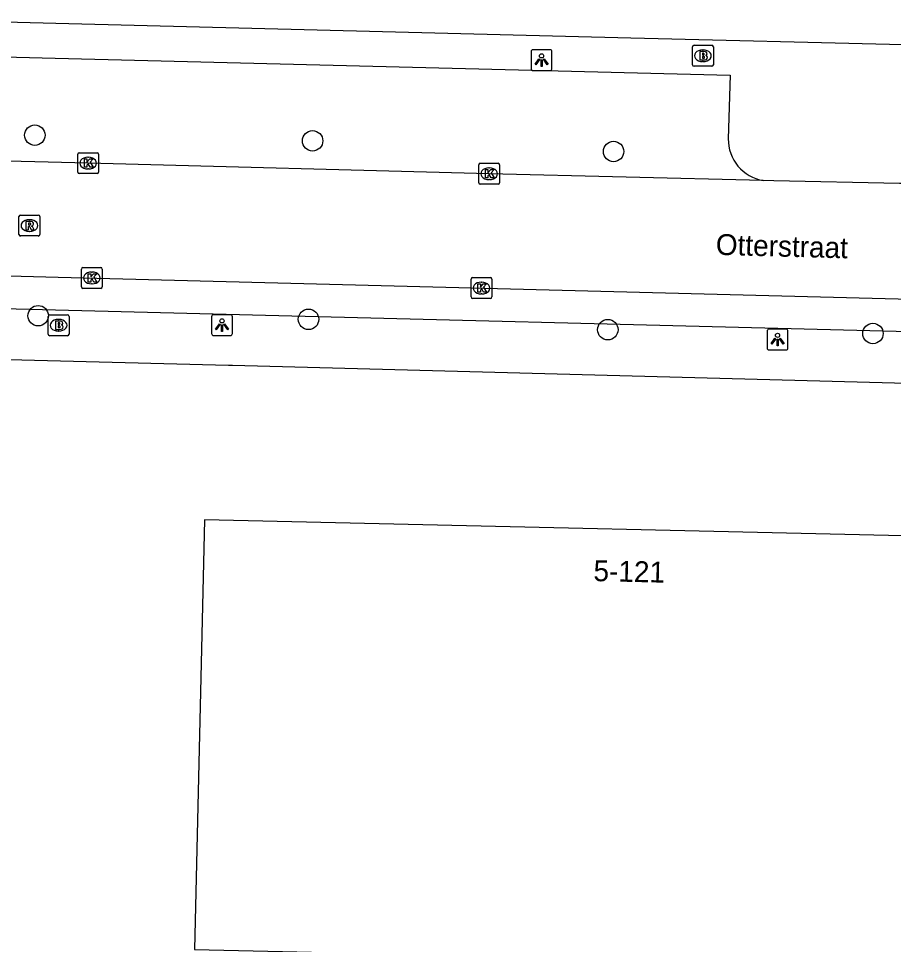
# Model space of a CAD drawing. Extents: x 160026 to 161302, y 384757 to 385701.
# Drawn here: x 160552.18 to 160594.04, y 384870.11 to 384914.41 of the extents above; entities that cross this region are included whole.
import ezdxf

# ---------------------------------------------------------------- set-up
doc = ezdxf.new("R2010")
doc.units = 0
for name, color, linetype in [('IMGEO_Boom', 7, 'Continuous'), ('IMGEO_Brandkraan', 7, 'Continuous'), ('IMGEO_Kolk', 7, 'Continuous'), ('IMGEO_Lichtpunt', 7, 'Continuous'), ('IMGEO_Openbare_ruimte_label', 7, 'Continuous'), ('IMGEO_Pand', 7, 'Continuous'), ('IMGEO_Pand_nummerreeks', 7, 'Continuous'), ('IMGEO_Rijbaan_lokaal_open', 7, 'Continuous'), ('IMGEO_Rioolput', 7, 'Continuous'), ('IMGEO_Voetpad_open', 7, 'Continuous')]:
    doc.layers.add(name, color=color, linetype=linetype)

msp = doc.modelspace()

# ---------------------------------------------------------------- linework, layer by layer
at = {"layer": 'IMGEO_Boom'}
for centre in [(160552.96, 384908.827), (160566.25, 384908.556), (160580.649, 384908.047), (160553.121, 384900.189), (160566.056, 384900.017), (160580.372, 384899.522), (160593.058, 384899.339)]:
    msp.add_circle(centre, 0.489, dxfattribs=at)
at = {"layer": 'IMGEO_Brandkraan'}
for p, q in [((160584.423, 384912.201), (160584.423, 384913.053)), ((160584.498, 384913.127), (160585.35, 384913.127)), ((160585.424, 384913.053), (160585.424, 384912.201)), ((160584.911, 384912.907), (160584.936, 384912.907)), ((160584.934, 384912.347), (160584.909, 384912.347)), ((160585.35, 384912.127), (160584.498, 384912.127)), ((160553.673, 384900.234), (160554.525, 384900.234)), ((160553.598, 384899.308), (160553.598, 384900.16)), ((160554.086, 384900.014), (160554.111, 384900.014)), ((160554.599, 384900.16), (160554.599, 384899.308)), ((160554.109, 384899.454), (160554.084, 384899.454)), ((160554.525, 384899.234), (160553.673, 384899.234))]:
    msp.add_line(p, q, dxfattribs=at)
for points in [[(160584.423, 384912.201), (160584.423, 384913.053)], [(160584.498, 384913.127), (160585.35, 384913.127)], [(160585.424, 384913.053), (160585.424, 384912.201)], [(160584.771, 384912.827), (160584.771, 384912.427), (160584.984, 384912.427)], [(160585.002, 384912.827), (160584.771, 384912.827)], [(160584.95, 384912.746), (160584.896, 384912.746), (160584.896, 384912.67)], [(160584.896, 384912.67), (160584.949, 384912.67)], [(160584.958, 384912.594), (160584.896, 384912.594), (160584.896, 384912.513)], [(160584.896, 384912.513), (160584.958, 384912.513)], [(160585.35, 384912.127), (160584.498, 384912.127)], [(160553.673, 384900.234), (160554.525, 384900.234)], [(160553.598, 384899.308), (160553.598, 384900.16)], [(160553.946, 384899.934), (160553.946, 384899.534), (160554.159, 384899.534)], [(160554.177, 384899.934), (160553.946, 384899.934)], [(160554.125, 384899.853), (160554.071, 384899.853), (160554.071, 384899.777)], [(160554.071, 384899.777), (160554.124, 384899.777)], [(160554.599, 384900.16), (160554.599, 384899.308)], [(160554.133, 384899.701), (160554.071, 384899.701), (160554.071, 384899.62)], [(160554.071, 384899.62), (160554.133, 384899.62)], [(160554.525, 384899.234), (160553.673, 384899.234)]]:
    msp.add_lwpolyline(points, dxfattribs=at)
for centre, radius, start, end in [((160584.5, 384913.051), 0.0765, 91.552, 178.448), ((160584.5, 384913.051), 0.0765, 91.552, 178.448), ((160585.348, 384913.051), 0.0765, 1.552, 88.448), ((160585.348, 384913.051), 0.0765, 1.552, 88.448), ((160584.951, 384912.708), 0.0379, 267.8285, 90.9355), ((160584.959, 384912.553), 0.0404, 269.8759, 90.5077), ((160585.006, 384912.682), 0.145, 59.4692, 91.5367), ((160585.031, 384912.729), 0.0922, 285.5137, 58.1501), ((160585.036, 384912.537), 0.105, 301.3115, 78.989), ((160584.5, 384912.203), 0.0765, 181.552, 268.448), ((160584.5, 384912.203), 0.0765, 181.552, 268.448), ((160584.99, 384912.678), 0.251, 268.6676, 293.5347), ((160585.348, 384912.203), 0.0765, 271.552, 358.448), ((160585.348, 384912.203), 0.0765, 271.552, 358.448), ((160553.675, 384900.158), 0.0765, 91.552, 178.448), ((160553.675, 384900.158), 0.0765, 91.552, 178.448), ((160554.523, 384900.158), 0.0765, 1.552, 88.448), ((160554.523, 384900.158), 0.0765, 1.552, 88.448), ((160554.126, 384899.815), 0.0379, 267.8285, 90.9355), ((160554.181, 384899.789), 0.145, 59.4692, 91.5367), ((160554.206, 384899.836), 0.0922, 285.5137, 58.1501), ((160554.211, 384899.644), 0.105, 301.3115, 78.989), ((160553.675, 384899.31), 0.0765, 181.552, 268.448), ((160553.675, 384899.31), 0.0765, 181.552, 268.448), ((160554.134, 384899.66), 0.0404, 269.8759, 90.5077), ((160554.165, 384899.785), 0.251, 268.6676, 293.5347), ((160554.523, 384899.31), 0.0765, 271.552, 358.448), ((160554.523, 384899.31), 0.0765, 271.552, 358.448)]:
    msp.add_arc(centre, radius, start, end, dxfattribs=at)
for centre, major_axis, ratio, start_param, end_param in [((160584.91, 384912.627), (-0.387, 0.002), 0.722429, 4.712389, 7.853982), ((160584.935, 384912.627), (-0.39, 0.002), 0.717154, 1.570796, 4.712389), ((160554.085, 384899.734), (-0.387, 0.002), 0.722429, 4.712389, 7.853982), ((160554.11, 384899.734), (-0.39, 0.002), 0.717154, 1.570796, 4.712389)]:
    msp.add_ellipse(centre, major_axis=major_axis, ratio=ratio, start_param=start_param, end_param=end_param, dxfattribs=at)
at = {"layer": 'IMGEO_Kolk'}
for p, q in [((160555.012, 384907.064), (160555.012, 384907.916)), ((160555.087, 384907.99), (160555.939, 384907.99)), ((160555.5, 384907.77), (160555.525, 384907.77)), ((160556.013, 384907.916), (160556.013, 384907.064)), ((160574.196, 384906.555), (160574.196, 384907.407)), ((160574.271, 384907.481), (160575.123, 384907.481)), ((160575.197, 384907.407), (160575.197, 384906.555)), ((160555.939, 384906.99), (160555.087, 384906.99)), ((160555.523, 384907.21), (160555.498, 384907.21)), ((160574.684, 384907.261), (160574.709, 384907.261)), ((160575.123, 384906.481), (160574.271, 384906.481)), ((160574.707, 384906.701), (160574.682, 384906.701)), ((160555.188, 384901.57), (160555.188, 384902.422)), ((160555.263, 384902.496), (160556.115, 384902.496)), ((160556.189, 384902.422), (160556.189, 384901.57)), ((160555.676, 384902.276), (160555.701, 384902.276)), ((160573.906, 384902.012), (160574.758, 384902.012)), ((160555.699, 384901.716), (160555.674, 384901.716)), ((160573.831, 384901.086), (160573.831, 384901.938)), ((160574.319, 384901.792), (160574.344, 384901.792)), ((160574.832, 384901.938), (160574.832, 384901.086)), ((160556.115, 384901.496), (160555.263, 384901.496)), ((160574.342, 384901.232), (160574.317, 384901.232)), ((160574.758, 384901.012), (160573.906, 384901.012))]:
    msp.add_line(p, q, dxfattribs=at)
for points in [[(160555.012, 384907.064), (160555.012, 384907.916)], [(160555.087, 384907.99), (160555.939, 384907.99)], [(160556.013, 384907.916), (160556.013, 384907.064)], [(160555.333, 384907.69), (160555.456, 384907.69), (160555.456, 384907.539), (160555.586, 384907.69), (160555.75, 384907.69), (160555.604, 384907.539), (160555.757, 384907.29), (160555.605, 384907.29), (160555.52, 384907.454), (160555.456, 384907.387), (160555.456, 384907.29), (160555.333, 384907.29), (160555.333, 384907.69)], [(160574.196, 384906.555), (160574.196, 384907.407)], [(160574.271, 384907.481), (160575.123, 384907.481)], [(160575.197, 384907.407), (160575.197, 384906.555)], [(160555.939, 384906.99), (160555.087, 384906.99)], [(160574.517, 384907.181), (160574.64, 384907.181), (160574.64, 384907.03), (160574.77, 384907.181), (160574.934, 384907.181), (160574.788, 384907.03), (160574.941, 384906.781), (160574.789, 384906.781), (160574.704, 384906.945), (160574.64, 384906.878), (160574.64, 384906.781), (160574.517, 384906.781), (160574.517, 384907.181)], [(160575.123, 384906.481), (160574.271, 384906.481)], [(160555.188, 384901.57), (160555.188, 384902.422)], [(160555.263, 384902.496), (160556.115, 384902.496)], [(160556.189, 384902.422), (160556.189, 384901.57)], [(160555.509, 384902.196), (160555.632, 384902.196), (160555.632, 384902.045), (160555.762, 384902.196), (160555.926, 384902.196), (160555.78, 384902.045), (160555.933, 384901.796), (160555.781, 384901.796), (160555.696, 384901.96), (160555.632, 384901.893), (160555.632, 384901.796), (160555.509, 384901.796), (160555.509, 384902.196)], [(160573.906, 384902.012), (160574.758, 384902.012)], [(160573.831, 384901.086), (160573.831, 384901.938)], [(160574.152, 384901.712), (160574.275, 384901.712), (160574.275, 384901.561), (160574.405, 384901.712), (160574.569, 384901.712), (160574.423, 384901.561), (160574.576, 384901.312), (160574.424, 384901.312), (160574.339, 384901.476), (160574.275, 384901.409), (160574.275, 384901.312), (160574.152, 384901.312), (160574.152, 384901.712)], [(160574.832, 384901.938), (160574.832, 384901.086)], [(160556.115, 384901.496), (160555.263, 384901.496)], [(160574.758, 384901.012), (160573.906, 384901.012)]]:
    msp.add_lwpolyline(points, dxfattribs=at)
for centre, start, end in [((160555.089, 384907.914), 91.552, 178.448), ((160555.089, 384907.914), 91.552, 178.448), ((160555.937, 384907.914), 1.552, 88.448), ((160555.937, 384907.914), 1.552, 88.448), ((160574.273, 384907.405), 91.552, 178.448), ((160574.273, 384907.405), 91.552, 178.448), ((160575.121, 384907.405), 1.552, 88.448), ((160575.121, 384907.405), 1.552, 88.448), ((160555.089, 384907.066), 181.552, 268.448), ((160555.089, 384907.066), 181.552, 268.448), ((160555.937, 384907.066), 271.552, 358.448), ((160555.937, 384907.066), 271.552, 358.448), ((160574.273, 384906.557), 181.552, 268.448), ((160574.273, 384906.557), 181.552, 268.448), ((160575.121, 384906.557), 271.552, 358.448), ((160575.121, 384906.557), 271.552, 358.448), ((160555.265, 384902.42), 91.552, 178.448), ((160555.265, 384902.42), 91.552, 178.448), ((160556.113, 384902.42), 1.552, 88.448), ((160556.113, 384902.42), 1.552, 88.448), ((160573.908, 384901.936), 91.552, 178.448), ((160573.908, 384901.936), 91.552, 178.448), ((160574.756, 384901.936), 1.552, 88.448), ((160574.756, 384901.936), 1.552, 88.448), ((160555.265, 384901.572), 181.552, 268.448), ((160555.265, 384901.572), 181.552, 268.448), ((160556.113, 384901.572), 271.552, 358.448), ((160556.113, 384901.572), 271.552, 358.448), ((160573.908, 384901.088), 181.552, 268.448), ((160573.908, 384901.088), 181.552, 268.448), ((160574.756, 384901.088), 271.552, 358.448), ((160574.756, 384901.088), 271.552, 358.448)]:
    msp.add_arc(centre, 0.0765, start, end, dxfattribs=at)
for centre, major_axis, ratio, start_param, end_param in [((160555.499, 384907.49), (-0.387, 0.002), 0.722429, 4.712389, 7.853982), ((160555.524, 384907.49), (-0.39, 0.002), 0.717154, 1.570796, 4.712389), ((160574.683, 384906.981), (-0.387, 0.002), 0.722429, 4.712389, 7.853982), ((160574.708, 384906.981), (-0.39, 0.002), 0.717154, 1.570796, 4.712389), ((160555.675, 384901.996), (-0.387, 0.002), 0.722429, 4.712389, 7.853982), ((160555.7, 384901.996), (-0.39, 0.002), 0.717154, 1.570796, 4.712389), ((160574.318, 384901.512), (-0.387, 0.002), 0.722429, 4.712389, 7.853982), ((160574.343, 384901.512), (-0.39, 0.002), 0.717154, 1.570796, 4.712389)]:
    msp.add_ellipse(centre, major_axis=major_axis, ratio=ratio, start_param=start_param, end_param=end_param, dxfattribs=at)
at = {"layer": 'IMGEO_Lichtpunt'}
for p, q in [((160576.704, 384912.822), (160576.704, 384912.015)), ((160576.704, 384912.822), (160576.704, 384912.015)), ((160577.606, 384912.917), (160576.798, 384912.917)), ((160577.606, 384912.917), (160576.798, 384912.917)), ((160577.7, 384912.015), (160577.7, 384912.822)), ((160577.7, 384912.015), (160577.7, 384912.822)), ((160576.798, 384911.921), (160577.606, 384911.921)), ((160576.798, 384911.921), (160577.606, 384911.921)), ((160562.319, 384900.238), (160561.511, 384900.238)), ((160562.319, 384900.238), (160561.511, 384900.238)), ((160561.417, 384900.143), (160561.417, 384899.336)), ((160561.417, 384900.143), (160561.417, 384899.336)), ((160562.413, 384899.336), (160562.413, 384900.143)), ((160562.413, 384899.336), (160562.413, 384900.143)), ((160587.996, 384899.452), (160587.996, 384898.645)), ((160587.996, 384899.452), (160587.996, 384898.645)), ((160588.898, 384899.547), (160588.09, 384899.547)), ((160588.898, 384899.547), (160588.09, 384899.547)), ((160588.992, 384898.645), (160588.992, 384899.452)), ((160588.992, 384898.645), (160588.992, 384899.452)), ((160561.511, 384899.242), (160562.319, 384899.242)), ((160561.511, 384899.242), (160562.319, 384899.242)), ((160588.09, 384898.551), (160588.898, 384898.551)), ((160588.09, 384898.551), (160588.898, 384898.551))]:
    msp.add_line(p, q, dxfattribs=at)
for points in [[(160577.078, 384912.486), (160577.117, 384912.458), (160576.929, 384912.196), (160576.891, 384912.223), (160577.078, 384912.486)], [(160577.18, 384912.438), (160577.227, 384912.438), (160577.227, 384912.116), (160577.18, 384912.116), (160577.18, 384912.438)], [(160577.29, 384912.458), (160577.328, 384912.485), (160577.515, 384912.223), (160577.476, 384912.195), (160577.29, 384912.458)], [(160561.791, 384899.807), (160561.83, 384899.779), (160561.642, 384899.517), (160561.604, 384899.544), (160561.791, 384899.807)], [(160561.893, 384899.759), (160561.94, 384899.759), (160561.94, 384899.437), (160561.893, 384899.437), (160561.893, 384899.759)], [(160562.003, 384899.779), (160562.041, 384899.806), (160562.228, 384899.544), (160562.189, 384899.516), (160562.003, 384899.779)], [(160588.37, 384899.116), (160588.409, 384899.088), (160588.221, 384898.826), (160588.183, 384898.853), (160588.37, 384899.116)], [(160588.472, 384899.068), (160588.519, 384899.068), (160588.519, 384898.746), (160588.472, 384898.746), (160588.472, 384899.068)], [(160588.582, 384899.088), (160588.62, 384899.115), (160588.807, 384898.853), (160588.768, 384898.825), (160588.582, 384899.088)]]:
    msp.add_lwpolyline(points, dxfattribs=at)
for centre in [(160577.203, 384912.62), (160561.916, 384899.941), (160588.495, 384899.25)]:
    msp.add_circle(centre, 0.0994, dxfattribs=at)
for centre, start, end in [((160576.798, 384912.822), 90, 180), ((160576.798, 384912.822), 90, 180), ((160577.606, 384912.822), 0, 90), ((160577.606, 384912.822), 0, 90), ((160576.798, 384912.015), 180, 270), ((160576.798, 384912.015), 180, 270), ((160577.606, 384912.015), 270, 0), ((160577.606, 384912.015), 270, 360), ((160561.511, 384900.143), 90, 180), ((160561.511, 384900.143), 90, 180), ((160562.319, 384900.143), 0, 90), ((160562.319, 384900.143), 0, 90), ((160561.511, 384899.336), 180, 270), ((160561.511, 384899.336), 180, 270), ((160562.319, 384899.336), 270, 0), ((160562.319, 384899.336), 270, 360), ((160588.09, 384899.452), 90, 180), ((160588.09, 384899.452), 90, 180), ((160588.898, 384899.452), 0, 90), ((160588.898, 384899.452), 0, 90), ((160588.09, 384898.645), 180, 270), ((160588.09, 384898.645), 180, 270), ((160588.898, 384898.645), 270, 0), ((160588.898, 384898.645), 270, 360)]:
    msp.add_arc(centre, 0.0946, start, end, dxfattribs=at)
at = {"layer": 'IMGEO_Pand'}
msp.add_lwpolyline([(160604.073, 384868.879), (160608.287, 384868.783), (160608.391, 384874.522), (160639.561, 384873.847), (160640.037, 384892.671), (160607.953, 384893.385), (160607.928, 384892.146), (160600.345, 384892.302), (160600.305, 384890.057), (160600.085, 384890.061), (160600.077, 384889.529), (160561.083, 384890.419), (160560.598, 384869.863), (160599.832, 384868.975)], dxfattribs=at)
at = {"layer": 'IMGEO_Rijbaan_lokaal_open'}
for points in [[(160587.814, 384906.659), (160574.698, 384906.98), (160555.513, 384907.489), (160517.114, 384908.444), (160512.304, 384908.537)], [(160594.534, 384906.509), (160594.321, 384906.515), (160588.31, 384906.648), (160587.814, 384906.659)], [(160507.614, 384903.278), (160516.39, 384903.001), (160536.975, 384902.502), (160554.072, 384902.039), (160596.107, 384900.95), (160606.288, 384900.713)]]:
    msp.add_lwpolyline(points, dxfattribs=at)
at = {"layer": 'IMGEO_Rioolput'}
for p, q in [((160552.2, 384904.078), (160552.2, 384904.93)), ((160552.275, 384905.004), (160553.127, 384905.004)), ((160552.688, 384904.784), (160552.713, 384904.784)), ((160553.201, 384904.93), (160553.201, 384904.078)), ((160552.711, 384904.224), (160552.686, 384904.224)), ((160553.127, 384904.004), (160552.275, 384904.004))]:
    msp.add_line(p, q, dxfattribs=at)
for points in [[(160552.2, 384904.078), (160552.2, 384904.93)], [(160552.275, 384905.004), (160553.127, 384905.004)], [(160552.789, 384904.702), (160552.537, 384904.704), (160552.537, 384904.304)], [(160552.715, 384904.623), (160552.661, 384904.623), (160552.661, 384904.542)], [(160553.201, 384904.93), (160553.201, 384904.078)], [(160552.537, 384904.304), (160552.661, 384904.304), (160552.661, 384904.466), (160552.672, 384904.466)], [(160552.661, 384904.542), (160552.713, 384904.542)], [(160552.719, 384904.437), (160552.79, 384904.304), (160552.93, 384904.304), (160552.865, 384904.43)], [(160553.127, 384904.004), (160552.275, 384904.004)]]:
    msp.add_lwpolyline(points, dxfattribs=at)
for centre, radius, start, end in [((160552.277, 384904.928), 0.0765, 91.552, 178.448), ((160552.277, 384904.928), 0.0765, 91.552, 178.448), ((160552.721, 384904.527), 0.0964, 77.0061, 93.1865), ((160552.735, 384904.584), 0.0378, 276.6634, 79.6772), ((160552.788, 384904.592), 0.109, 350.3612, 89.416), ((160553.125, 384904.928), 0.0765, 1.552, 88.448), ((160553.125, 384904.928), 0.0765, 1.552, 88.448), ((160552.671, 384904.413), 0.0533, 26.0293, 88.6989), ((160552.697, 384904.731), 0.19, 274.7715, 282.9687), ((160552.786, 384904.592), 0.112, 277.5842, 350.9817), ((160552.77, 384904.377), 0.108, 29.5134, 73.7905), ((160552.277, 384904.08), 0.0765, 181.552, 268.448), ((160552.277, 384904.08), 0.0765, 181.552, 268.448), ((160553.125, 384904.08), 0.0765, 271.552, 358.448), ((160553.125, 384904.08), 0.0765, 271.552, 358.448)]:
    msp.add_arc(centre, radius, start, end, dxfattribs=at)
for centre, major_axis, ratio, start_param, end_param in [((160552.687, 384904.504), (-0.387, 0.002), 0.722429, 4.712389, 7.853982), ((160552.712, 384904.504), (-0.39, 0.002), 0.717154, 1.570796, 4.712389)]:
    msp.add_ellipse(centre, major_axis=major_axis, ratio=ratio, start_param=start_param, end_param=end_param, dxfattribs=at)
at = {"layer": 'IMGEO_Voetpad_open'}
for points in [[(160646.505, 384911.834), (160640.573, 384911.984), (160594.508, 384913.145), (160581.47, 384913.473), (160554.587, 384914.151), (160512.105, 384915.262)], [(160513.922, 384910.54), (160513.996, 384913.55), (160553.934, 384912.508), (160586.235, 384911.696), (160586.135, 384908.659)], [(160603.945, 384899.192), (160596.048, 384899.383), (160518.113, 384901.369)], [(160528.344, 384898.663), (160537.475, 384898.464), (160562.234, 384897.821), (160562.423, 384897.816), (160604.856, 384896.691), (160606.57, 384896.649), (160640.189, 384895.825), (160712.953, 384893.879)]]:
    msp.add_lwpolyline(points, dxfattribs=at)
msp.add_arc((160588.123, 384908.623), 1.988, 178.971, 261.0559, dxfattribs=at)

# ---------------------------------------------------------------- texts
at = {"layer": 'IMGEO_Openbare_ruimte_label'}
msp.add_text('Otterstraat', height=1, rotation=358.4534, dxfattribs=at).set_placement((160585.532, 384903.104))
at = {"layer": 'IMGEO_Pand_nummerreeks'}
msp.add_text('5-121', height=1, rotation=358.6937, dxfattribs=at).set_placement((160579.68, 384887.494))

doc.saveas('drawing.dxf')
